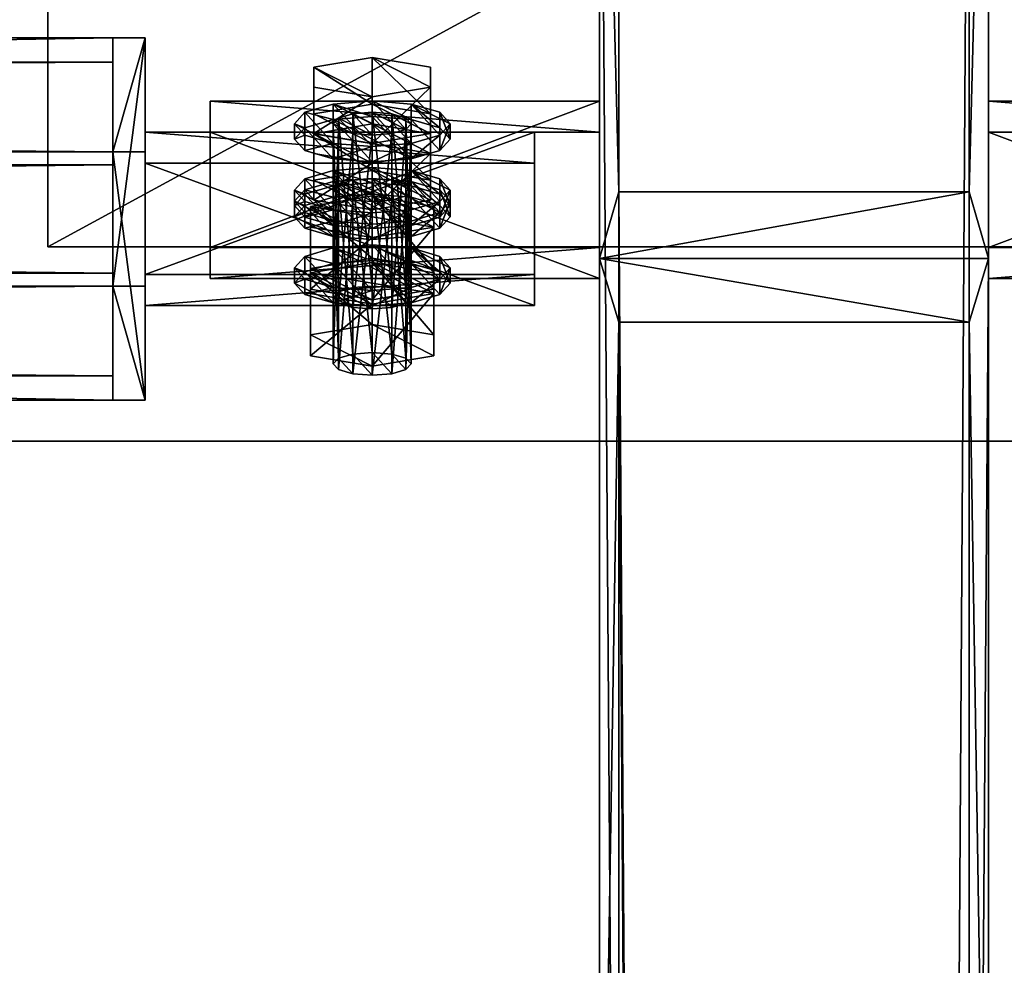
# Model space of a CAD drawing. Header units: millimetres. Extents: x 60485 to 71303, y 100 to 16900.
# Tile 643 of 656: x 65681 to 65832, y 16619 to 16765. Entities that reach past the tile are written whole.
import ezdxf

# ---------------------------------------------------------------- set-up
doc = ezdxf.new("R2010")
doc.units = ezdxf.units.MM
for name, color, linetype in [('1', 7, 'Continuous'), ('13', 7, 'Continuous'), ('21', 7, 'Continuous'), ('3', 7, 'Continuous'), ('4', 7, 'Continuous'), ('6', 7, 'Continuous'), ('99', 7, 'Continuous')]:
    doc.layers.add(name, color=color, linetype=linetype)

msp = doc.modelspace()

# ---------------------------------------------------------------- meshes
at = {"layer": '1', "color": 7}
mesh = msp.add_polyface(dxfattribs=at)
corners = [(70999.99, 16700, 2950), (70999.99, 16700, 0), (60499.99, 16700, 0), (60499.99, 16700, 2950), (70999.99, 16900, 0), (60499.99, 16900, 0), (70999.99, 16900, 2950), (60499.99, 16900, 2950)]
mesh.append_faces([[corners[k] for k in face] for face in [(0, 2, 3, 3), (1, 5, 2, 2), (4, 7, 5, 5), (6, 3, 7, 7), (1, 6, 4, 4), (3, 5, 7, 7)]], dxfattribs={"vtx0": -1, "color": 7})
mesh.append_faces([[corners[k] for k in face] for face in [(0, 1, 2, 2), (1, 4, 5, 5), (4, 6, 7, 7), (6, 0, 3, 3), (1, 0, 6, 6), (3, 2, 5, 5)]], dxfattribs={"vtx2": -1, "vtx3": -1, "color": 7})
at = {"layer": '13', "color": 7}
mesh = msp.add_polyface(dxfattribs=at)
corners = [(65735, 16741.72, 3000.28), (65726, 16740.2, 2995.31), (65726, 16747.37, 2993.12), (65735, 16748.89, 2998.09), (65726, 16744.34, 2983.18), (65744, 16744.34, 2983.18), (65735, 16742.82, 2978.21), (65735, 16723.89, 3037.74), (65732, 16750.44, 3028.78), (65735, 16750.67, 3029.55), (65738, 16747.4, 3018.84), (65735, 16747.16, 3018.07), (65729.8, 16749.79, 3026.68), (65732, 16747.4, 3018.84), (65729, 16748.92, 3023.81), (65729.8, 16748.04, 3020.94), (65735, 16751.95, 3033.75), (65726, 16750.44, 3028.78), (65726, 16757.61, 3026.59), (65735, 16759.13, 3031.56), (65726, 16747.4, 3018.84), (65726, 16754.57, 3016.65), (65735, 16745.88, 3013.87), (65735, 16753.05, 3011.68), (65735, 16750.03, 3036.02), (65729, 16749.56, 3034.48), (65729, 16751.95, 3033.75), (65735, 16752.42, 3035.29), (65724.61, 16748.28, 3030.28), (65724.61, 16750.67, 3029.55), (65723, 16746.53, 3024.54), (65723, 16748.92, 3023.81), (65724.61, 16744.77, 3018.8), (65724.61, 16747.16, 3018.07), (65729, 16743.49, 3014.6), (65729, 16745.88, 3013.87), (65735, 16743.02, 3013.07), (65735, 16745.41, 3012.34), (65741, 16745.88, 3013.87)]
mesh.append_faces([[corners[k] for k in face] for face in [(0, 2, 3, 3), (1, 4, 2, 2), (6, 2, 4, 4), (7, 8, 9, 9), (13, 14, 15, 15), (16, 18, 19, 19), (17, 21, 18, 18), (20, 23, 21, 21), (17, 22, 20, 20), (23, 18, 21, 21), (24, 26, 27, 27), (25, 29, 26, 26), (28, 31, 29, 29), (30, 33, 31, 31), (32, 35, 33, 33), (34, 37, 35, 35), (28, 32, 30, 30), (35, 31, 33, 33)]], dxfattribs={"vtx0": -1, "color": 7})
mesh.append_faces([[corners[k] for k in face] for face in [(5, 2, 6, 6), (11, 12, 13, 13), (32, 28, 34, 34), (34, 25, 36, 36), (37, 26, 35, 35)]], dxfattribs={"vtx0": -1, "vtx1": -1, "color": 7})
mesh.append_faces([[corners[k] for k in face] for face in [(5, 3, 2, 2), (10, 9, 8, 8), (11, 8, 12, 12), (13, 12, 14, 14), (22, 17, 16, 16), (23, 19, 18, 18), (34, 28, 25, 25), (38, 27, 26, 26), (35, 26, 29, 29), (35, 29, 31, 31)]], dxfattribs={"vtx0": -1, "vtx2": -1, "vtx3": -1, "color": 7})
mesh.append_faces([[corners[k] for k in face] for face in [(0, 1, 2, 2), (16, 17, 18, 18), (17, 20, 21, 21), (20, 22, 23, 23), (24, 25, 26, 26), (25, 28, 29, 29), (28, 30, 31, 31), (30, 32, 33, 33), (32, 34, 35, 35), (34, 36, 37, 37)]], dxfattribs={"vtx2": -1, "vtx3": -1, "color": 7})
mesh = msp.add_polyface(dxfattribs=at)
corners = [(65744, 16737.16, 2985.37), (65744, 16747.37, 2993.12), (65744, 16744.34, 2983.18), (65744, 16740.2, 2995.31), (65735, 16741.72, 3000.28), (65735, 16748.89, 2998.09), (65738, 16723.66, 3036.97), (65735, 16750.67, 3029.55), (65738, 16750.44, 3028.78), (65741, 16748.92, 3023.81), (65740.2, 16749.79, 3026.68), (65740.2, 16748.04, 3020.94), (65738, 16747.4, 3018.84), (65732, 16750.44, 3028.78), (65735, 16747.16, 3018.07), (65735, 16745.88, 3013.87), (65744, 16747.4, 3018.84), (65744, 16754.57, 3016.65), (65735, 16753.05, 3011.68), (65744, 16750.44, 3028.78), (65744, 16757.61, 3026.59), (65735, 16751.95, 3033.75), (65735, 16759.13, 3031.56), (65735, 16743.02, 3013.07), (65741, 16743.49, 3014.6), (65741, 16745.88, 3013.87), (65735, 16745.41, 3012.34), (65745.39, 16744.77, 3018.8), (65745.39, 16747.16, 3018.07), (65747, 16746.53, 3024.54), (65747, 16748.92, 3023.81), (65745.39, 16748.28, 3030.28), (65745.39, 16750.67, 3029.55), (65741, 16749.56, 3034.48), (65741, 16751.95, 3033.75), (65735, 16750.03, 3036.02), (65735, 16752.42, 3035.29), (65729, 16749.56, 3034.48), (65729, 16751.95, 3033.75)]
mesh.append_faces([[corners[k] for k in face] for face in [(0, 1, 2, 2), (3, 5, 1, 1), (5, 2, 1, 1), (6, 7, 8, 8), (8, 9, 10, 10), (15, 17, 18, 18), (16, 20, 17, 17), (19, 22, 20, 20), (16, 21, 19, 19), (22, 17, 20, 20), (23, 25, 26, 26), (24, 28, 25, 25), (27, 30, 28, 28), (29, 32, 30, 30), (31, 34, 32, 32), (33, 36, 34, 34), (27, 31, 29, 29), (34, 30, 32, 32)]], dxfattribs={"vtx0": -1, "color": 7})
mesh.append_faces([[corners[k] for k in face] for face in [(9, 8, 11, 11), (11, 7, 12, 12), (12, 13, 14, 14), (15, 21, 16, 16), (17, 22, 18, 18), (23, 37, 24, 24), (24, 33, 27, 27), (30, 34, 28, 28), (28, 34, 25, 25), (25, 38, 26, 26)]], dxfattribs={"vtx0": -1, "vtx1": -1, "color": 7})
mesh.append_faces([[corners[k] for k in face] for face in [(11, 8, 7, 7), (24, 37, 35, 35), (24, 35, 33, 33), (27, 33, 31, 31), (25, 34, 36, 36)]], dxfattribs={"vtx0": -1, "vtx2": -1, "vtx3": -1, "color": 7})
mesh.append_faces([[corners[k] for k in face] for face in [(3, 4, 5, 5), (15, 16, 17, 17), (16, 19, 20, 20), (19, 21, 22, 22), (23, 24, 25, 25), (24, 27, 28, 28), (27, 29, 30, 30), (29, 31, 32, 32), (31, 33, 34, 34), (33, 35, 36, 36)]], dxfattribs={"vtx2": -1, "vtx3": -1, "color": 7})
mesh = msp.add_polyface(dxfattribs=at)
corners = [(65735, 16736.93, 2984.6), (65735, 16740.44, 2996.08), (65732, 16740.2, 2995.31), (65732, 16737.16, 2985.37), (65729.8, 16739.56, 2993.21), (65729, 16738.68, 2990.34), (65729.8, 16737.81, 2987.47), (65726, 16740.2, 2995.31), (65726, 16737.16, 2985.37), (65726, 16744.34, 2983.18), (65735, 16735.64, 2980.4), (65735, 16742.82, 2978.21), (65735, 16741.72, 3000.28), (65735, 16739.8, 3002.55), (65729, 16739.33, 3001.01), (65729, 16741.72, 3000.28), (65735, 16742.19, 3001.82), (65724.61, 16738.05, 2996.81), (65724.61, 16740.44, 2996.08), (65723, 16736.29, 2991.07), (65723, 16738.68, 2990.34), (65724.61, 16736.93, 2984.6), (65724.61, 16734.54, 2985.33), (65729, 16733.25, 2981.13), (65741, 16733.25, 2981.13), (65741, 16735.64, 2980.4), (65735, 16735.17, 2978.87), (65729, 16735.64, 2980.4), (65735, 16723.89, 3037.74), (65732, 16723.66, 3036.97), (65732, 16750.44, 3028.78), (65729.8, 16723.02, 3034.87), (65729.8, 16749.79, 3026.68), (65729, 16748.92, 3023.81), (65729, 16722.14, 3032), (65729.8, 16748.04, 3020.94), (65729.8, 16721.26, 3029.13), (65732, 16747.4, 3018.84), (65732, 16720.62, 3027.03), (65735, 16747.16, 3018.07), (65735, 16738.08, 3039.67), (65729, 16737.61, 3038.14), (65729, 16740, 3037.4), (65735, 16740.47, 3038.94), (65724.61, 16736.33, 3033.94), (65724.61, 16738.72, 3033.2), (65723, 16734.57, 3028.2), (65723, 16736.96, 3027.47), (65735, 16731.06, 3016.72), (65741, 16733.92, 3017.53), (65729, 16733.92, 3017.53)]
mesh.append_faces([[corners[k] for k in face] for face in [(3, 5, 6, 6), (8, 11, 9, 9), (7, 10, 8, 8), (13, 15, 16, 16), (14, 18, 15, 15), (17, 20, 18, 18), (19, 21, 20, 20), (17, 22, 19, 19), (27, 20, 21, 21), (29, 32, 30, 30), (31, 33, 32, 32), (34, 35, 33, 33), (36, 37, 35, 35), (38, 39, 37, 37), (40, 42, 43, 43), (41, 45, 42, 42), (44, 47, 45, 45)]], dxfattribs={"vtx0": -1, "color": 7})
mesh.append_faces([[corners[k] for k in face] for face in [(0, 2, 3, 3), (25, 15, 26, 26), (26, 15, 27, 27)]], dxfattribs={"vtx0": -1, "vtx1": -1, "color": 7})
mesh.append_faces([[corners[k] for k in face] for face in [(0, 1, 2, 2), (3, 2, 4, 4), (3, 4, 5, 5), (10, 7, 12, 12), (23, 17, 14, 14), (24, 14, 13, 13), (25, 16, 15, 15), (27, 15, 18, 18), (27, 18, 20, 20), (48, 41, 40, 40), (49, 43, 42, 42), (50, 42, 45, 45), (50, 45, 47, 47)]], dxfattribs={"vtx0": -1, "vtx2": -1, "vtx3": -1, "color": 7})
mesh.append_faces([[corners[k] for k in face] for face in [(7, 8, 9, 9), (8, 10, 11, 11), (13, 14, 15, 15), (14, 17, 18, 18), (17, 19, 20, 20), (28, 29, 30, 30), (29, 31, 32, 32), (40, 41, 42, 42), (41, 44, 45, 45), (44, 46, 47, 47)]], dxfattribs={"vtx2": -1, "vtx3": -1, "color": 7})
mesh = msp.add_polyface(dxfattribs=at)
corners = [(65738, 16740.2, 2995.31), (65741, 16738.68, 2990.34), (65740.2, 16739.56, 2993.21), (65740.2, 16737.81, 2987.47), (65738, 16737.16, 2985.37), (65735, 16740.44, 2996.08), (65735, 16736.93, 2984.6), (65735, 16735.64, 2980.4), (65744, 16737.16, 2985.37), (65744, 16744.34, 2983.18), (65735, 16742.82, 2978.21), (65744, 16740.2, 2995.31), (65744, 16747.37, 2993.12), (65735, 16741.72, 3000.28), (65745.39, 16734.54, 2985.33), (65747, 16736.29, 2991.07), (65747, 16738.68, 2990.34), (65745.39, 16736.93, 2984.6), (65745.39, 16738.05, 2996.81), (65745.39, 16740.44, 2996.08), (65741, 16739.33, 3001.01), (65741, 16741.72, 3000.28), (65735, 16739.8, 3002.55), (65735, 16742.19, 3001.82), (65741, 16733.25, 2981.13), (65741, 16735.64, 2980.4), (65735, 16720.39, 3026.26), (65738, 16747.4, 3018.84), (65735, 16747.16, 3018.07), (65738, 16720.62, 3027.03), (65740.2, 16748.04, 3020.94), (65740.2, 16721.26, 3029.13), (65741, 16748.92, 3023.81), (65741, 16722.14, 3032), (65740.2, 16723.02, 3034.87), (65740.2, 16749.79, 3026.68), (65738, 16723.66, 3036.97), (65738, 16750.44, 3028.78), (65735, 16723.89, 3037.74), (65735, 16750.67, 3029.55), (65747, 16734.57, 3028.2), (65745.39, 16736.33, 3033.94), (65745.39, 16738.72, 3033.2), (65747, 16736.96, 3027.47), (65741, 16737.61, 3038.14), (65741, 16740, 3037.4), (65735, 16738.08, 3039.67), (65735, 16740.47, 3038.94), (65741, 16731.53, 3018.26), (65745.39, 16735.21, 3021.73)]
mesh.append_faces([[corners[k] for k in face] for face in [(0, 1, 2, 2), (7, 9, 10, 10), (8, 13, 11, 11), (14, 16, 17, 17), (15, 19, 16, 16), (18, 21, 19, 19), (20, 23, 21, 21), (14, 18, 15, 15), (21, 16, 19, 19), (26, 27, 28, 28), (29, 30, 27, 27), (31, 32, 30, 30), (33, 35, 32, 32), (34, 37, 35, 35), (40, 42, 43, 43), (41, 45, 42, 42), (44, 47, 45, 45), (42, 49, 43, 43)]], dxfattribs={"vtx0": -1, "color": 7})
mesh.append_faces([[corners[k] for k in face] for face in [(1, 0, 3, 3), (3, 0, 4, 4), (4, 5, 6, 6), (7, 13, 8, 8), (16, 21, 17, 17), (17, 21, 25, 25)]], dxfattribs={"vtx0": -1, "vtx1": -1, "color": 7})
mesh.append_faces([[corners[k] for k in face] for face in [(4, 0, 5, 5), (24, 22, 20, 20), (14, 20, 18, 18), (25, 21, 23, 23), (48, 46, 44, 44), (49, 42, 45, 45), (49, 45, 47, 47)]], dxfattribs={"vtx0": -1, "vtx2": -1, "vtx3": -1, "color": 7})
mesh.append_faces([[corners[k] for k in face] for face in [(7, 8, 9, 9), (8, 11, 12, 12), (14, 15, 16, 16), (15, 18, 19, 19), (18, 20, 21, 21), (20, 22, 23, 23), (33, 34, 35, 35), (34, 36, 37, 37), (36, 38, 39, 39), (40, 41, 42, 42), (41, 44, 45, 45), (44, 46, 47, 47)]], dxfattribs={"vtx2": -1, "vtx3": -1, "color": 7})
mesh = msp.add_polyface(dxfattribs=at)
corners = [(65735, 16713.66, 3004.27), (65732, 16740.2, 2995.31), (65735, 16740.44, 2996.08), (65732, 16713.43, 3003.5), (65729.8, 16739.56, 2993.21), (65729.8, 16712.78, 3001.4), (65729, 16738.68, 2990.34), (65729, 16711.91, 2998.53), (65729.8, 16737.81, 2987.47), (65729.8, 16711.03, 2995.66), (65732, 16737.16, 2985.37), (65732, 16710.39, 2993.56), (65735, 16736.93, 2984.6), (65723, 16736.29, 2991.07), (65724.61, 16734.54, 2985.33), (65724.61, 16736.93, 2984.6), (65729, 16733.25, 2981.13), (65729, 16735.64, 2980.4), (65735, 16732.78, 2979.6), (65735, 16735.17, 2978.87), (65724.61, 16738.05, 2996.81), (65729, 16739.33, 3001.01), (65735, 16727.85, 3006.2), (65729, 16727.38, 3004.66), (65729, 16729.77, 3003.93), (65735, 16730.24, 3005.47), (65724.61, 16726.09, 3000.46), (65724.61, 16728.48, 2999.73), (65723, 16726.73, 2994), (65741, 16723.69, 2984.06), (65729, 16723.69, 2984.06), (65729.8, 16723.02, 3034.87), (65729, 16722.14, 3032), (65729, 16748.92, 3023.81), (65729.8, 16721.26, 3029.13), (65729.8, 16748.04, 3020.94), (65732, 16720.62, 3027.03), (65732, 16747.4, 3018.84), (65735, 16728.22, 3041.61), (65725.5, 16726.61, 3036.37), (65725.5, 16736.17, 3033.44), (65735, 16737.78, 3038.69), (65725.5, 16723.4, 3025.88), (65725.5, 16732.97, 3022.95), (65735, 16721.8, 3020.63), (65735, 16731.36, 3017.71), (65744.5, 16732.97, 3022.95), (65723, 16734.57, 3028.2), (65724.61, 16732.82, 3022.46), (65724.61, 16735.21, 3021.73), (65723, 16736.96, 3027.47), (65729, 16731.53, 3018.26), (65729, 16733.92, 3017.53), (65735, 16731.06, 3016.72), (65735, 16733.45, 3015.99), (65724.61, 16736.33, 3033.94), (65729, 16737.61, 3038.14), (65729, 16740, 3037.4)]
mesh.append_faces([[corners[k] for k in face] for face in [(0, 1, 2, 2), (3, 4, 1, 1), (5, 6, 4, 4), (7, 8, 6, 6), (9, 10, 8, 8), (11, 12, 10, 10), (14, 17, 15, 15), (16, 19, 17, 17), (22, 24, 25, 25), (23, 27, 24, 24), (26, 28, 27, 27), (38, 40, 41, 41), (39, 43, 40, 40), (42, 45, 43, 43), (45, 40, 43, 43), (47, 49, 50, 50), (48, 52, 49, 49), (51, 54, 52, 52), (47, 51, 48, 48), (52, 50, 49, 49)]], dxfattribs={"vtx0": -1, "color": 7})
mesh.append_faces([[corners[k] for k in face] for face in [(14, 20, 16, 16), (16, 21, 18, 18), (51, 56, 53, 53), (54, 57, 52, 52)]], dxfattribs={"vtx0": -1, "vtx1": -1, "color": 7})
mesh.append_faces([[corners[k] for k in face] for face in [(29, 25, 24, 24), (30, 24, 27, 27), (46, 41, 40, 40), (51, 47, 55, 55), (51, 55, 56, 56)]], dxfattribs={"vtx0": -1, "vtx2": -1, "vtx3": -1, "color": 7})
mesh.append_faces([[corners[k] for k in face] for face in [(13, 14, 15, 15), (14, 16, 17, 17), (16, 18, 19, 19), (22, 23, 24, 24), (23, 26, 27, 27), (31, 32, 33, 33), (32, 34, 35, 35), (34, 36, 37, 37), (38, 39, 40, 40), (39, 42, 43, 43), (42, 44, 45, 45), (47, 48, 49, 49), (48, 51, 52, 52), (51, 53, 54, 54)]], dxfattribs={"vtx2": -1, "vtx3": -1, "color": 7})
mesh = msp.add_polyface(dxfattribs=at)
corners = [(65735, 16710.15, 2992.79), (65738, 16737.16, 2985.37), (65735, 16736.93, 2984.6), (65738, 16710.39, 2993.56), (65740.2, 16737.81, 2987.47), (65740.2, 16711.03, 2995.66), (65741, 16738.68, 2990.34), (65741, 16711.91, 2998.53), (65740.2, 16739.56, 2993.21), (65740.2, 16712.78, 3001.4), (65738, 16740.2, 2995.31), (65738, 16713.43, 3003.5), (65735, 16713.66, 3004.27), (65735, 16740.44, 2996.08), (65735, 16732.78, 2979.6), (65741, 16733.25, 2981.13), (65741, 16735.64, 2980.4), (65735, 16735.17, 2978.87), (65745.39, 16734.54, 2985.33), (65745.39, 16736.93, 2984.6), (65729, 16739.33, 3001.01), (65741, 16739.33, 3001.01), (65745.39, 16726.09, 3000.46), (65741, 16727.38, 3004.66), (65741, 16729.77, 3003.93), (65745.39, 16728.48, 2999.73), (65735, 16727.85, 3006.2), (65735, 16730.24, 3005.47), (65747, 16726.73, 2994), (65745.39, 16724.97, 2988.26), (65732, 16720.62, 3027.03), (65735, 16720.39, 3026.26), (65735, 16747.16, 3018.07), (65738, 16720.62, 3027.03), (65738, 16747.4, 3018.84), (65740.2, 16721.26, 3029.13), (65740.2, 16748.04, 3020.94), (65741, 16722.14, 3032), (65741, 16748.92, 3023.81), (65735, 16721.8, 3020.63), (65744.5, 16723.4, 3025.88), (65744.5, 16732.97, 3022.95), (65735, 16731.36, 3017.71), (65744.5, 16726.61, 3036.37), (65744.5, 16736.17, 3033.44), (65735, 16728.22, 3041.61), (65735, 16737.78, 3038.69), (65725.5, 16736.17, 3033.44), (65735, 16731.06, 3016.72), (65741, 16731.53, 3018.26), (65741, 16733.92, 3017.53), (65735, 16733.45, 3015.99), (65745.39, 16732.82, 3022.46), (65745.39, 16735.21, 3021.73), (65747, 16734.57, 3028.2), (65747, 16736.96, 3027.47), (65735, 16738.08, 3039.67), (65741, 16737.61, 3038.14), (65745.39, 16736.33, 3033.94), (65735, 16740.47, 3038.94), (65729, 16740, 3037.4)]
mesh.append_faces([[corners[k] for k in face] for face in [(0, 1, 2, 2), (3, 4, 1, 1), (5, 6, 4, 4), (7, 8, 6, 6), (9, 10, 8, 8), (11, 13, 10, 10), (14, 16, 17, 17), (15, 19, 16, 16), (22, 24, 25, 25), (23, 27, 24, 24), (24, 28, 25, 25), (39, 41, 42, 42), (40, 44, 41, 41), (43, 46, 44, 44), (46, 41, 44, 44), (48, 50, 51, 51), (49, 53, 50, 50), (52, 55, 53, 53), (52, 58, 54, 54)]], dxfattribs={"vtx0": -1, "color": 7})
mesh.append_faces([[corners[k] for k in face] for face in [(14, 20, 15, 15), (15, 21, 18, 18), (41, 47, 42, 42), (48, 56, 49, 49), (49, 57, 52, 52), (53, 59, 50, 50), (50, 60, 51, 51)]], dxfattribs={"vtx0": -1, "vtx1": -1, "color": 7})
mesh.append_faces([[corners[k] for k in face] for face in [(29, 24, 27, 27), (52, 57, 58, 58)]], dxfattribs={"vtx0": -1, "vtx2": -1, "vtx3": -1, "color": 7})
mesh.append_faces([[corners[k] for k in face] for face in [(11, 12, 13, 13), (14, 15, 16, 16), (15, 18, 19, 19), (22, 23, 24, 24), (23, 26, 27, 27), (30, 31, 32, 32), (31, 33, 34, 34), (33, 35, 36, 36), (35, 37, 38, 38), (39, 40, 41, 41), (40, 43, 44, 44), (43, 45, 46, 46), (48, 49, 50, 50), (49, 52, 53, 53), (52, 54, 55, 55)]], dxfattribs={"vtx2": -1, "vtx3": -1, "color": 7})
mesh = msp.add_polyface(dxfattribs=at)
corners = [(65735, 16713.66, 3004.27), (65732, 16713.43, 3003.5), (65732, 16740.2, 2995.31), (65729.8, 16712.78, 3001.4), (65729.8, 16739.56, 2993.21), (65729, 16711.91, 2998.53), (65729, 16738.68, 2990.34), (65729.8, 16711.03, 2995.66), (65729.8, 16737.81, 2987.47), (65732, 16710.39, 2993.56), (65732, 16737.16, 2985.37), (65735, 16710.15, 2992.79), (65735, 16736.93, 2984.6), (65735, 16717.98, 3008.14), (65725.5, 16716.38, 3002.9), (65725.5, 16725.94, 2999.97), (65735, 16727.55, 3005.22), (65725.5, 16713.17, 2992.41), (65725.5, 16722.73, 2989.48), (65735, 16711.57, 2987.16), (65735, 16721.13, 2984.24), (65744.5, 16722.73, 2989.48), (65724.61, 16726.09, 3000.46), (65723, 16724.34, 2994.73), (65723, 16726.73, 2994), (65724.61, 16722.58, 2988.99), (65724.61, 16724.97, 2988.26), (65729, 16721.3, 2984.79), (65729, 16723.69, 2984.06), (65735, 16720.83, 2983.25), (65735, 16723.22, 2982.52), (65729, 16727.38, 3004.66), (65735, 16727.85, 3006.2), (65729, 16729.77, 3003.93), (65724.61, 16728.48, 2999.73), (65729, 16722.14, 3032), (65732, 16720.62, 3027.03), (65729.8, 16721.26, 3029.13), (65729.8, 16723.02, 3034.87), (65735, 16720.39, 3026.26), (65732, 16723.66, 3036.97), (65735, 16723.89, 3037.74), (65725.5, 16726.61, 3036.37), (65735, 16721.8, 3020.63), (65725.5, 16723.4, 3025.88), (65735, 16728.22, 3041.61)]
mesh.append_faces([[corners[k] for k in face] for face in [(3, 7, 5, 5), (13, 15, 16, 16), (14, 18, 15, 15), (17, 20, 18, 18), (14, 19, 17, 17), (20, 15, 18, 18), (23, 26, 24, 24), (25, 28, 26, 26), (27, 30, 28, 28), (23, 27, 25, 25), (28, 24, 26, 26), (35, 36, 37, 37), (42, 43, 44, 44)]], dxfattribs={"vtx0": -1, "color": 7})
mesh.append_faces([[corners[k] for k in face] for face in [(7, 3, 9, 9), (9, 1, 11, 11), (27, 31, 29, 29), (30, 33, 28, 28), (36, 38, 39, 39)]], dxfattribs={"vtx0": -1, "vtx1": -1, "color": 7})
mesh.append_faces([[corners[k] for k in face] for face in [(9, 3, 1, 1), (11, 1, 0, 0), (19, 14, 13, 13), (21, 16, 15, 15), (27, 23, 22, 22), (27, 22, 31, 31), (29, 31, 32, 32), (28, 34, 24, 24), (36, 35, 38, 38), (39, 38, 40, 40), (39, 40, 41, 41), (43, 42, 45, 45)]], dxfattribs={"vtx0": -1, "vtx2": -1, "vtx3": -1, "color": 7})
mesh.append_faces([[corners[k] for k in face] for face in [(0, 1, 2, 2), (1, 3, 4, 4), (3, 5, 6, 6), (5, 7, 8, 8), (7, 9, 10, 10), (9, 11, 12, 12), (13, 14, 15, 15), (14, 17, 18, 18), (17, 19, 20, 20), (22, 23, 24, 24), (23, 25, 26, 26), (25, 27, 28, 28), (27, 29, 30, 30)]], dxfattribs={"vtx2": -1, "vtx3": -1, "color": 7})
mesh = msp.add_polyface(dxfattribs=at)
corners = [(65735, 16710.15, 2992.79), (65738, 16710.39, 2993.56), (65738, 16737.16, 2985.37), (65740.2, 16711.03, 2995.66), (65740.2, 16737.81, 2987.47), (65741, 16711.91, 2998.53), (65741, 16738.68, 2990.34), (65740.2, 16712.78, 3001.4), (65740.2, 16739.56, 2993.21), (65738, 16713.43, 3003.5), (65738, 16740.2, 2995.31), (65735, 16713.66, 3004.27), (65735, 16711.57, 2987.16), (65744.5, 16713.17, 2992.41), (65744.5, 16722.73, 2989.48), (65735, 16721.13, 2984.24), (65744.5, 16716.38, 3002.9), (65744.5, 16725.94, 2999.97), (65735, 16717.98, 3008.14), (65735, 16727.55, 3005.22), (65725.5, 16725.94, 2999.97), (65735, 16720.83, 2983.25), (65741, 16721.3, 2984.79), (65741, 16723.69, 2984.06), (65735, 16723.22, 2982.52), (65745.39, 16722.58, 2988.99), (65745.39, 16724.97, 2988.26), (65747, 16724.34, 2994.73), (65747, 16726.73, 2994), (65745.39, 16726.09, 3000.46), (65745.39, 16728.48, 2999.73), (65735, 16727.85, 3006.2), (65741, 16727.38, 3004.66), (65741, 16729.77, 3003.93), (65735, 16730.24, 3005.47), (65729, 16729.77, 3003.93), (65735, 16720.39, 3026.26), (65735, 16723.89, 3037.74), (65738, 16720.62, 3027.03), (65738, 16723.66, 3036.97), (65740.2, 16721.26, 3029.13), (65740.2, 16723.02, 3034.87), (65741, 16722.14, 3032), (65735, 16721.8, 3020.63), (65735, 16728.22, 3041.61), (65744.5, 16723.4, 3025.88), (65744.5, 16726.61, 3036.37)]
mesh.append_faces([[corners[k] for k in face] for face in [(3, 7, 5, 5), (12, 14, 15, 15), (13, 17, 14, 14), (16, 19, 17, 17), (13, 18, 16, 16), (19, 14, 17, 17), (21, 23, 24, 24), (22, 26, 23, 23), (25, 28, 26, 26), (27, 30, 28, 28), (25, 29, 27, 27), (40, 41, 42, 42), (45, 44, 46, 46)]], dxfattribs={"vtx0": -1, "color": 7})
mesh.append_faces([[corners[k] for k in face] for face in [(0, 11, 1, 1), (1, 9, 3, 3), (12, 18, 13, 13), (14, 20, 15, 15), (21, 31, 22, 22), (22, 32, 25, 25), (28, 33, 26, 26), (26, 34, 23, 23), (23, 35, 24, 24), (36, 37, 38, 38), (38, 39, 40, 40), (43, 44, 45, 45)]], dxfattribs={"vtx0": -1, "vtx1": -1, "color": 7})
mesh.append_faces([[corners[k] for k in face] for face in [(1, 11, 9, 9), (3, 9, 7, 7), (22, 31, 32, 32), (25, 32, 29, 29), (38, 37, 39, 39), (40, 39, 41, 41)]], dxfattribs={"vtx0": -1, "vtx2": -1, "vtx3": -1, "color": 7})
mesh.append_faces([[corners[k] for k in face] for face in [(0, 1, 2, 2), (1, 3, 4, 4), (3, 5, 6, 6), (5, 7, 8, 8), (7, 9, 10, 10), (12, 13, 14, 14), (13, 16, 17, 17), (16, 18, 19, 19), (21, 22, 23, 23), (22, 25, 26, 26), (25, 27, 28, 28), (27, 29, 30, 30)]], dxfattribs={"vtx2": -1, "vtx3": -1, "color": 7})
at = {"layer": '21', "color": 6}
mesh = msp.add_polyface(dxfattribs=at)
corners = [(65915, 16854.96, 2960.05), (65914.99, 16854.96, 2970.05), (65685.01, 16854.96, 2970.03), (65685.02, 16854.96, 2960.03), (65915, 16729.96, 2960.05), (65914.99, 16729.96, 2970.05), (65685.02, 16729.96, 2960.03), (65685.01, 16729.96, 2970.03)]
mesh.append_faces([[corners[k] for k in face] for face in [(0, 2, 3, 3), (4, 1, 0, 0), (6, 0, 3, 3), (7, 3, 2, 2), (5, 2, 1, 1), (7, 4, 6, 6)]], dxfattribs={"vtx0": -1, "color": 6})
mesh.append_faces([[corners[k] for k in face] for face in [(0, 1, 2, 2), (4, 5, 1, 1), (6, 4, 0, 0), (7, 6, 3, 3), (5, 7, 2, 2), (7, 5, 4, 4)]], dxfattribs={"vtx2": -1, "vtx3": -1, "color": 6})
at = {"layer": '3', "color": 91}
mesh = msp.add_polyface(dxfattribs=at)
corners = [(65773, 16854.96, 2970.03), (65773, 16738.42, 2970.03), (65773, 8515, 5484.18), (65773, 8515, 5561.56), (65773, 16854.96, 3011.78), (65827, 8515, 5561.56), (65827, 16854.96, 3011.78), (65827, 16738.42, 2970.03), (65827, 16854.96, 2970.03), (65827, 8515, 5484.18), (65830, 8515, 5564.7), (65830, 8515, 5481.04), (65770, 8515, 5481.04), (65770, 8515, 5564.7), (65770, 16854.96, 3014.92), (65830, 16854.96, 3014.92), (65830, 16854.96, 2970.03), (65770, 16854.96, 2970.03), (65770, 16728.16, 2970.03), (65830, 16728.16, 2970.03)]
mesh.append_faces([[corners[k] for k in face] for face in [(1, 4, 0, 0), (3, 1, 2, 2), (3, 6, 4, 4), (7, 5, 9, 9), (6, 7, 8, 8), (1, 9, 2, 2), (10, 14, 15, 15), (16, 6, 8, 8), (0, 14, 17, 17), (18, 13, 12, 12), (14, 18, 17, 17), (19, 12, 11, 11), (19, 15, 16, 16), (10, 19, 11, 11), (7, 16, 8, 8), (17, 1, 0, 0)]], dxfattribs={"vtx0": -1, "color": 91})
mesh.append_faces([[corners[k] for k in face] for face in [(4, 1, 3, 3), (5, 7, 6, 6), (10, 5, 13, 13), (5, 11, 9, 9), (9, 11, 2, 2), (13, 3, 12, 12), (3, 13, 5, 5), (12, 2, 11, 11), (14, 4, 15, 15), (15, 6, 16, 16), (13, 18, 14, 14), (15, 19, 10, 10), (19, 7, 18, 18), (18, 1, 17, 17), (1, 18, 7, 7)]], dxfattribs={"vtx0": -1, "vtx1": -1, "color": 91})
mesh.append_faces([[corners[k] for k in face] for face in [(5, 10, 11, 11), (12, 3, 2, 2), (14, 0, 4, 4), (15, 4, 6, 6), (7, 19, 16, 16)]], dxfattribs={"vtx0": -1, "vtx2": -1, "vtx3": -1, "color": 91})
mesh.append_faces([[corners[k] for k in face] for face in [(3, 5, 6, 6), (1, 7, 9, 9), (10, 13, 14, 14), (19, 18, 12, 12)]], dxfattribs={"vtx2": -1, "vtx3": -1, "color": 91})
at = {"layer": '4', "color": 171}
mesh = msp.add_polyface(dxfattribs=at)
corners = [(65695, 16742.6, 2979.21), (65695, 16710.09, 2989.15), (63305, 16710.09, 2989.15), (63305, 16742.6, 2979.21), (65695, 16725.87, 3040.79), (63305, 16725.87, 3040.79), (65695, 16758.39, 3030.85), (63305, 16758.39, 3030.85), (65695, 16744.59, 2975.46), (65695, 16762.13, 3032.84), (63305, 16762.13, 3032.84), (63305, 16744.59, 2975.46), (65695, 16723.88, 3044.54), (63305, 16723.88, 3044.54), (65695, 16706.34, 2987.16), (63305, 16706.34, 2987.16)]
mesh.append_faces([[corners[k] for k in face] for face in [(0, 2, 3, 3), (1, 5, 2, 2), (4, 7, 5, 5), (6, 3, 7, 7), (8, 10, 11, 11), (9, 13, 10, 10), (12, 15, 13, 13), (14, 11, 15, 15)]], dxfattribs={"vtx0": -1, "color": 171})
mesh.append_faces([[corners[k] for k in face] for face in [(9, 6, 12, 12), (6, 8, 0, 0), (0, 8, 1, 1), (12, 4, 14, 14), (4, 12, 6, 6), (14, 1, 8, 8), (3, 10, 7, 7), (15, 2, 13, 13)]], dxfattribs={"vtx0": -1, "vtx1": -1, "color": 171})
mesh.append_faces([[corners[k] for k in face] for face in [(6, 9, 8, 8), (14, 4, 1, 1), (11, 3, 2, 2), (3, 11, 10, 10), (7, 10, 13, 13), (2, 15, 11, 11), (13, 2, 5, 5), (13, 5, 7, 7)]], dxfattribs={"vtx0": -1, "vtx2": -1, "vtx3": -1, "color": 171})
mesh.append_faces([[corners[k] for k in face] for face in [(0, 1, 2, 2), (1, 4, 5, 5), (4, 6, 7, 7), (6, 0, 3, 3), (8, 9, 10, 10), (9, 12, 13, 13), (12, 14, 15, 15), (14, 8, 11, 11)]], dxfattribs={"vtx2": -1, "vtx3": -1, "color": 171})
at = {"layer": '6', "color": 2}
mesh = msp.add_polyface(dxfattribs=at)
corners = [(65827, 8555, 2973.03), (65773, 8555, 2973.03), (65773, 16718.35, 2973.03), (65827, 16718.35, 2973.03), (65773, 8555, 3027.03), (65773, 16541.72, 3027.03), (65827, 8555, 3027.03), (65827, 16541.72, 3027.03), (65830, 8555, 2970.03), (65830, 8555, 3030.03), (65830, 16531.91, 3030.03), (65830, 16728.16, 2970.03), (65770, 8555, 3030.03), (65770, 16531.91, 3030.03), (65770, 8555, 2970.03), (65770, 16728.16, 2970.03)]
mesh.append_faces([[corners[k] for k in face] for face in [(0, 2, 3, 3), (1, 5, 2, 2), (4, 7, 5, 5), (6, 3, 7, 7), (8, 10, 11, 11), (9, 13, 10, 10), (12, 15, 13, 13), (14, 11, 15, 15)]], dxfattribs={"vtx0": -1, "color": 2})
mesh.append_faces([[corners[k] for k in face] for face in [(9, 6, 12, 12), (6, 8, 0, 0), (0, 8, 1, 1), (12, 4, 14, 14), (4, 12, 6, 6), (14, 1, 8, 8), (11, 3, 15, 15), (3, 10, 7, 7), (7, 10, 5, 5), (15, 2, 13, 13), (2, 15, 3, 3), (13, 5, 10, 10)]], dxfattribs={"vtx0": -1, "vtx1": -1, "color": 2})
mesh.append_faces([[corners[k] for k in face] for face in [(6, 9, 8, 8), (14, 4, 1, 1), (3, 11, 10, 10), (13, 2, 5, 5)]], dxfattribs={"vtx0": -1, "vtx2": -1, "vtx3": -1, "color": 2})
mesh.append_faces([[corners[k] for k in face] for face in [(0, 1, 2, 2), (1, 4, 5, 5), (4, 6, 7, 7), (6, 0, 3, 3), (8, 9, 10, 10), (9, 12, 13, 13), (12, 14, 15, 15), (14, 8, 11, 11)]], dxfattribs={"vtx2": -1, "vtx3": -1, "color": 2})
at = {"layer": '99', "color": 7}
mesh = msp.add_polyface(dxfattribs=at)
corners = [(65695, 16762.13, 3032.84), (65695, 16723.88, 3044.54), (65695, 16706.34, 2987.16), (65695, 16744.59, 2975.46), (65700, 16723.88, 3044.54), (65700, 16706.34, 2987.16), (65700, 16762.13, 3032.84), (65700, 16744.59, 2975.46)]
mesh.append_faces([[corners[k] for k in face] for face in [(0, 2, 3, 3), (1, 5, 2, 2), (4, 7, 5, 5), (6, 3, 7, 7), (1, 6, 4, 4), (3, 5, 7, 7)]], dxfattribs={"vtx0": -1, "color": 7})
mesh.append_faces([[corners[k] for k in face] for face in [(0, 1, 2, 2), (1, 4, 5, 5), (4, 6, 7, 7), (6, 0, 3, 3), (1, 0, 6, 6), (3, 2, 5, 5)]], dxfattribs={"vtx2": -1, "vtx3": -1, "color": 7})
mesh = msp.add_polyface(dxfattribs=at)
corners = [(65710, 16747.59, 3045.13), (65770, 16747.59, 3045.13), (65770, 16725.08, 2971.5), (65710, 16725.08, 2971.5), (65770, 16752.37, 3043.67), (65770, 16729.86, 2970.03), (65710, 16752.37, 3043.67), (65710, 16729.86, 2970.03)]
mesh.append_faces([[corners[k] for k in face] for face in [(0, 2, 3, 3), (1, 5, 2, 2), (4, 7, 5, 5), (6, 3, 7, 7), (1, 6, 4, 4), (3, 5, 7, 7)]], dxfattribs={"vtx0": -1, "color": 7})
mesh.append_faces([[corners[k] for k in face] for face in [(0, 1, 2, 2), (1, 4, 5, 5), (4, 6, 7, 7), (6, 0, 3, 3), (1, 0, 6, 6), (3, 2, 5, 5)]], dxfattribs={"vtx2": -1, "vtx3": -1, "color": 7})
mesh = msp.add_polyface(dxfattribs=at)
corners = [(65890, 16725.08, 2971.5), (65830, 16725.08, 2971.5), (65830, 16747.59, 3045.13), (65890, 16747.59, 3045.13), (65830, 16729.86, 2970.03), (65830, 16752.37, 3043.67), (65890, 16729.86, 2970.03), (65890, 16752.37, 3043.67)]
mesh.append_faces([[corners[k] for k in face] for face in [(0, 2, 3, 3), (1, 5, 2, 2), (4, 7, 5, 5), (6, 3, 7, 7), (1, 6, 4, 4), (3, 5, 7, 7)]], dxfattribs={"vtx0": -1, "color": 7})
mesh.append_faces([[corners[k] for k in face] for face in [(0, 1, 2, 2), (1, 4, 5, 5), (4, 6, 7, 7), (6, 0, 3, 3), (1, 0, 6, 6), (3, 2, 5, 5)]], dxfattribs={"vtx2": -1, "vtx3": -1, "color": 7})
mesh = msp.add_polyface(dxfattribs=at)
corners = [(65700, 16742.81, 3046.59), (65760, 16742.81, 3046.59), (65760, 16720.88, 2974.87), (65700, 16720.88, 2974.87), (65760, 16747.59, 3045.13), (65760, 16725.66, 2973.41), (65700, 16747.59, 3045.13), (65700, 16725.66, 2973.41)]
mesh.append_faces([[corners[k] for k in face] for face in [(0, 2, 3, 3), (1, 5, 2, 2), (4, 7, 5, 5), (6, 3, 7, 7), (1, 6, 4, 4), (3, 5, 7, 7)]], dxfattribs={"vtx0": -1, "color": 7})
mesh.append_faces([[corners[k] for k in face] for face in [(0, 1, 2, 2), (1, 4, 5, 5), (4, 6, 7, 7), (6, 0, 3, 3), (1, 0, 6, 6), (3, 2, 5, 5)]], dxfattribs={"vtx2": -1, "vtx3": -1, "color": 7})

doc.saveas('drawing.dxf')
